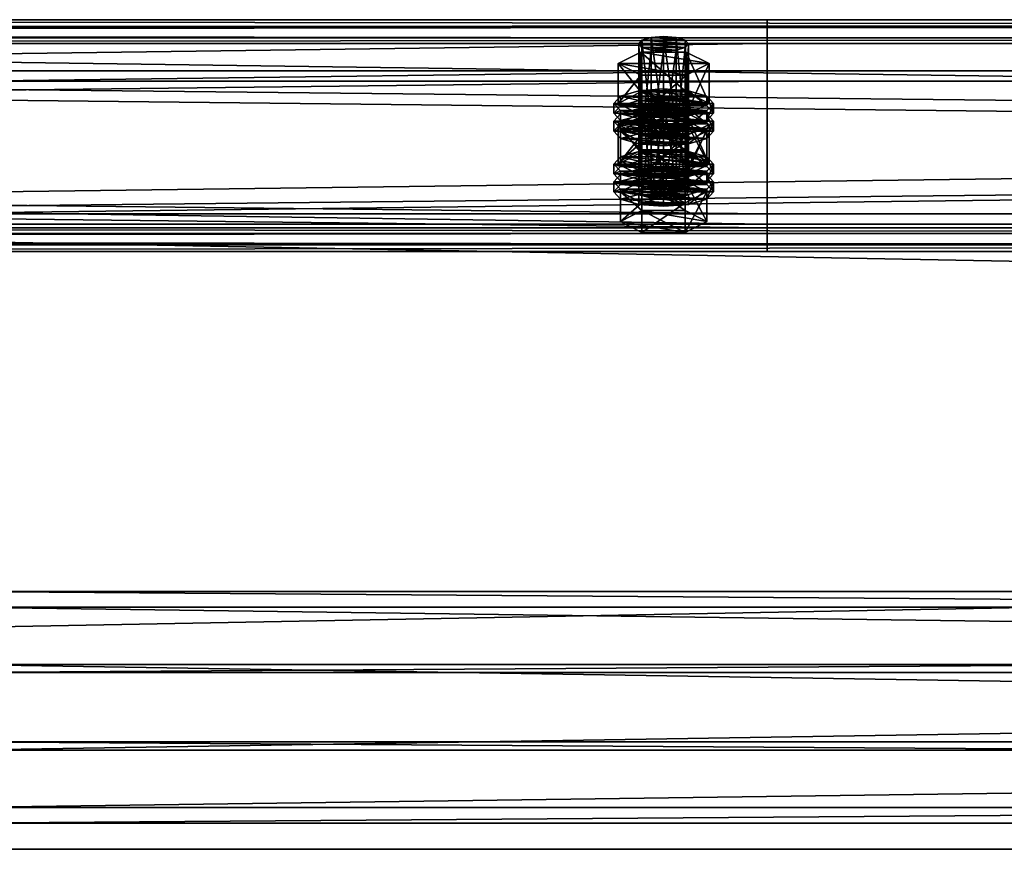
# Model space of a CAD drawing. Header units: millimetres. Extents: x 60485 to 71303, y 100 to 16900.
# Tile 595 of 656: x 63320 to 63557, y 16700 to 16900. Entities that reach past the tile are written whole.
import ezdxf

# ---------------------------------------------------------------- set-up
doc = ezdxf.new("R2010")
doc.units = ezdxf.units.MM
for name, color, linetype in [('1', 7, 'Continuous'), ('13', 7, 'Continuous'), ('4', 7, 'Continuous'), ('9', 7, 'Continuous')]:
    doc.layers.add(name, color=color, linetype=linetype)

msp = doc.modelspace()

# ---------------------------------------------------------------- meshes
at = {"layer": '1', "color": 7}
mesh = msp.add_polyface(dxfattribs=at)
corners = [(70999.99, 16700, 2950), (70999.99, 16700, 0), (60499.99, 16700, 0), (60499.99, 16700, 2950), (70999.99, 16900, 0), (60499.99, 16900, 0), (70999.99, 16900, 2950), (60499.99, 16900, 2950)]
mesh.append_faces([[corners[k] for k in face] for face in [(0, 2, 3, 3), (1, 5, 2, 2), (4, 7, 5, 5), (6, 3, 7, 7), (1, 6, 4, 4), (3, 5, 7, 7)]], dxfattribs={"vtx0": -1, "color": 7})
mesh.append_faces([[corners[k] for k in face] for face in [(0, 1, 2, 2), (1, 4, 5, 5), (4, 6, 7, 7), (6, 0, 3, 3), (1, 0, 6, 6), (3, 2, 5, 5)]], dxfattribs={"vtx2": -1, "vtx3": -1, "color": 7})
at = {"layer": '13', "color": 7}
mesh = msp.add_polyface(dxfattribs=at)
corners = [(63475, 16892.42, 3091.31), (63472, 16892.66, 3092.07), (63472, 16871.62, 3098.51), (63469.8, 16893.3, 3094.17), (63469.8, 16872.26, 3100.61), (63469, 16894.18, 3097.04), (63469, 16873.14, 3103.48), (63469.8, 16895.06, 3099.91), (63469.8, 16874.02, 3106.35), (63472, 16895.7, 3102.01), (63472, 16874.66, 3108.45), (63475, 16895.93, 3102.78), (63475, 16874.9, 3109.22), (63478, 16892.66, 3092.07), (63480.2, 16893.3, 3094.17), (63481, 16894.18, 3097.04), (63480.2, 16895.06, 3099.91), (63478, 16895.7, 3102.01), (63480.48, 16886.62, 3089.42), (63469.52, 16886.62, 3089.42), (63469.52, 16877.06, 3092.35), (63464.03, 16889.4, 3098.51), (63464.03, 16879.83, 3101.43), (63469.52, 16892.18, 3107.59), (63469.52, 16882.61, 3110.52), (63480.48, 16882.61, 3110.52), (63485.97, 16889.4, 3098.51), (63480.48, 16877.06, 3092.35), (63464.61, 16877.29, 3108.48), (63485.39, 16877.29, 3108.48), (63469, 16878.57, 3112.69), (63481, 16878.57, 3112.69), (63475, 16879.04, 3114.22), (63464.61, 16878.08, 3095.69), (63463, 16879.83, 3101.43), (63463, 16877.44, 3102.16), (63464.61, 16881.59, 3107.17), (63464.61, 16879.2, 3107.9), (63469, 16882.87, 3111.37), (63469, 16880.48, 3112.1), (63475, 16883.34, 3112.91), (63475, 16880.95, 3113.64), (63485.39, 16878.08, 3095.69), (63487, 16879.83, 3101.43), (63485.39, 16881.59, 3107.17), (63485.39, 16879.2, 3107.9), (63487, 16877.44, 3102.16), (63475, 16877.8, 3043.49), (63469.8, 16878.68, 3046.36), (63472, 16878.03, 3044.26), (63480.2, 16878.68, 3046.36), (63469, 16879.55, 3049.23), (63481, 16879.55, 3049.23), (63469.8, 16880.43, 3052.1), (63480.2, 16880.43, 3052.1), (63472, 16881.07, 3054.2)]
mesh.append_faces([[corners[k] for k in face] for face in [(5, 8, 6, 6), (7, 10, 8, 8), (9, 12, 10, 10), (13, 1, 0, 0), (9, 17, 11, 11), (19, 22, 20, 20), (21, 24, 22, 22), (23, 25, 24, 24), (18, 21, 19, 19), (30, 31, 32, 32), (34, 37, 35, 35), (36, 39, 37, 37), (38, 41, 39, 39), (47, 48, 49, 49)]], dxfattribs={"vtx0": -1, "color": 7})
mesh.append_faces([[corners[k] for k in face] for face in [(1, 13, 3, 3), (3, 14, 5, 5), (5, 15, 7, 7), (7, 16, 9, 9), (21, 26, 23, 23), (24, 27, 22, 22), (28, 29, 30, 30), (33, 42, 34, 34), (34, 43, 36, 36), (36, 44, 38, 38), (41, 45, 39, 39), (39, 45, 37, 37), (37, 46, 35, 35), (48, 50, 51, 51), (51, 52, 53, 53), (53, 54, 55, 55)]], dxfattribs={"vtx0": -1, "vtx1": -1, "color": 7})
mesh.append_faces([[corners[k] for k in face] for face in [(0, 1, 2, 2), (1, 3, 4, 4), (3, 5, 6, 6), (5, 7, 8, 8), (7, 9, 10, 10), (9, 11, 12, 12), (18, 19, 20, 20), (19, 21, 22, 22), (21, 23, 24, 24), (33, 34, 35, 35), (34, 36, 37, 37), (36, 38, 39, 39), (38, 40, 41, 41)]], dxfattribs={"vtx2": -1, "vtx3": -1, "color": 7})
mesh = msp.add_polyface(dxfattribs=at)
corners = [(63481, 16894.18, 3097.04), (63480.2, 16893.3, 3094.17), (63480.2, 16872.26, 3100.61), (63481, 16873.14, 3103.48), (63478, 16892.66, 3092.07), (63478, 16871.62, 3098.51), (63475, 16892.42, 3091.31), (63475, 16871.39, 3097.74), (63475, 16895.93, 3102.78), (63478, 16895.7, 3102.01), (63478, 16874.66, 3108.45), (63475, 16874.9, 3109.22), (63480.2, 16895.06, 3099.91), (63480.2, 16874.02, 3106.35), (63469.8, 16893.3, 3094.17), (63469, 16894.18, 3097.04), (63469.8, 16895.06, 3099.91), (63472, 16895.7, 3102.01), (63485.97, 16889.4, 3098.51), (63480.48, 16886.62, 3089.42), (63480.48, 16877.06, 3092.35), (63485.97, 16879.83, 3101.43), (63469.52, 16877.06, 3092.35), (63469.52, 16892.18, 3107.59), (63480.48, 16892.18, 3107.59), (63480.48, 16882.61, 3110.52), (63464.03, 16889.4, 3098.51), (63469.52, 16882.61, 3110.52), (63469, 16878.57, 3112.69), (63485.39, 16877.29, 3108.48), (63481, 16878.57, 3112.69), (63475, 16883.34, 3112.91), (63481, 16882.87, 3111.37), (63481, 16880.48, 3112.1), (63475, 16880.95, 3113.64), (63485.39, 16881.59, 3107.17), (63485.39, 16879.2, 3107.9), (63487, 16879.83, 3101.43), (63487, 16877.44, 3102.16), (63463, 16879.83, 3101.43), (63485.39, 16878.08, 3095.69), (63464.61, 16881.59, 3107.17), (63469, 16882.87, 3111.37), (63464.61, 16879.2, 3107.9), (63469.8, 16878.68, 3046.36), (63475, 16877.8, 3043.49), (63478, 16878.03, 3044.26), (63480.2, 16878.68, 3046.36), (63469, 16879.55, 3049.23), (63481, 16879.55, 3049.23), (63469.8, 16880.43, 3052.1), (63480.2, 16880.43, 3052.1), (63472, 16881.07, 3054.2), (63478, 16881.07, 3054.2), (63475, 16881.31, 3054.97)]
mesh.append_faces([[corners[k] for k in face] for face in [(0, 2, 3, 3), (8, 10, 11, 11), (9, 13, 10, 10), (12, 3, 13, 13), (18, 20, 21, 21), (19, 22, 20, 20), (24, 21, 25, 25), (23, 18, 24, 24), (21, 27, 25, 25), (31, 33, 34, 34), (32, 36, 33, 33), (35, 38, 36, 36), (42, 32, 31, 31), (36, 34, 33, 33), (52, 53, 54, 54)]], dxfattribs={"vtx0": -1, "color": 7})
mesh.append_faces([[corners[k] for k in face] for face in [(14, 4, 1, 1), (15, 1, 0, 0), (16, 0, 12, 12), (17, 12, 9, 9), (26, 19, 18, 18), (27, 21, 20, 20), (28, 29, 30, 30), (39, 40, 37, 37), (41, 37, 35, 35), (42, 35, 32, 32), (43, 36, 38, 38), (44, 45, 46, 46), (44, 46, 47, 47), (48, 47, 49, 49), (50, 49, 51, 51), (52, 51, 53, 53)]], dxfattribs={"vtx0": -1, "vtx2": -1, "vtx3": -1, "color": 7})
mesh.append_faces([[corners[k] for k in face] for face in [(0, 1, 2, 2), (1, 4, 5, 5), (4, 6, 7, 7), (8, 9, 10, 10), (9, 12, 13, 13), (12, 0, 3, 3), (18, 19, 20, 20), (23, 24, 25, 25), (24, 18, 21, 21), (31, 32, 33, 33), (32, 35, 36, 36), (35, 37, 38, 38)]], dxfattribs={"vtx2": -1, "vtx3": -1, "color": 7})
mesh = msp.add_polyface(dxfattribs=at)
corners = [(63475, 16892.42, 3091.31), (63472, 16871.62, 3098.51), (63475, 16871.39, 3097.74), (63472, 16892.66, 3092.07), (63469.8, 16872.26, 3100.61), (63469.8, 16893.3, 3094.17), (63469, 16873.14, 3103.48), (63475, 16874.9, 3109.22), (63480.2, 16874.02, 3106.35), (63472, 16874.66, 3108.45), (63481, 16873.14, 3103.48), (63469.8, 16874.02, 3106.35), (63480.2, 16872.26, 3100.61), (63478, 16871.62, 3098.51), (63464.61, 16873.14, 3103.48), (63469.8, 16875.77, 3112.08), (63469.8, 16868.6, 3114.28), (63480.2, 16870.51, 3094.87), (63469.8, 16870.51, 3094.87), (63464.03, 16879.83, 3101.43), (63480.48, 16877.06, 3092.35), (63469.52, 16877.06, 3092.35), (63475, 16872.02, 3091.27), (63469, 16872.49, 3092.81), (63469, 16870.1, 3093.54), (63464.61, 16873.78, 3097.01), (63464.61, 16871.39, 3097.74), (63463, 16875.53, 3102.75), (63463, 16873.14, 3103.48), (63464.61, 16877.29, 3108.48), (63464.61, 16874.9, 3109.22), (63469, 16878.57, 3112.69), (63469, 16876.18, 3113.42), (63475, 16879.04, 3114.22), (63475, 16876.65, 3114.95), (63481, 16872.49, 3092.81), (63485.39, 16873.78, 3097.01), (63487, 16875.53, 3102.75), (63485.39, 16874.9, 3109.22), (63487, 16873.14, 3103.48), (63485.39, 16871.39, 3097.74), (63475, 16876.32, 3089.96), (63469, 16876.8, 3091.49), (63469, 16874.4, 3092.22), (63475, 16873.93, 3090.69), (63464.61, 16878.08, 3095.69), (63464.61, 16875.69, 3096.42), (63463, 16877.44, 3102.16), (63481, 16876.8, 3091.49), (63485.39, 16875.69, 3096.42), (63481, 16874.4, 3092.22), (63472, 16881.07, 3054.2), (63475, 16881.31, 3054.97), (63475, 16860.27, 3061.4), (63464.03, 16874.77, 3050.69), (63469.52, 16877.55, 3059.78), (63469.52, 16867.99, 3062.7), (63480.48, 16871.99, 3041.61), (63469.52, 16871.99, 3041.61)]
mesh.append_faces([[corners[k] for k in face] for face in [(0, 1, 2, 2), (3, 4, 1, 1), (5, 6, 4, 4), (1, 13, 2, 2), (17, 14, 18, 18), (19, 20, 21, 21), (23, 26, 24, 24), (25, 28, 26, 26), (27, 30, 28, 28), (29, 32, 30, 30), (31, 34, 32, 32), (41, 43, 44, 44), (42, 46, 43, 43), (45, 47, 46, 46), (57, 54, 58, 58)]], dxfattribs={"vtx0": -1, "color": 7})
mesh.append_faces([[corners[k] for k in face] for face in [(7, 8, 9, 9), (9, 10, 11, 11), (11, 10, 6, 6), (6, 12, 4, 4), (4, 13, 1, 1), (14, 17, 15, 15), (23, 35, 25, 25), (25, 36, 27, 27), (27, 37, 29, 29), (34, 38, 32, 32), (32, 38, 30, 30), (30, 39, 28, 28), (28, 40, 26, 26), (42, 48, 45, 45), (47, 49, 46, 46), (46, 50, 43, 43), (54, 57, 55, 55)]], dxfattribs={"vtx0": -1, "vtx1": -1, "color": 7})
mesh.append_faces([[corners[k] for k in face] for face in [(14, 15, 16, 16), (22, 23, 24, 24), (23, 25, 26, 26), (25, 27, 28, 28), (27, 29, 30, 30), (29, 31, 32, 32), (31, 33, 34, 34), (41, 42, 43, 43), (42, 45, 46, 46), (51, 52, 53, 53), (54, 55, 56, 56)]], dxfattribs={"vtx2": -1, "vtx3": -1, "color": 7})
mesh = msp.add_polyface(dxfattribs=at)
corners = [(63480.2, 16893.3, 3094.17), (63478, 16871.62, 3098.51), (63480.2, 16872.26, 3100.61), (63478, 16892.66, 3092.07), (63475, 16871.39, 3097.74), (63480.2, 16874.02, 3106.35), (63475, 16874.9, 3109.22), (63478, 16874.66, 3108.45), (63472, 16874.66, 3108.45), (63481, 16873.14, 3103.48), (63469, 16873.14, 3103.48), (63469.8, 16872.26, 3100.61), (63469.8, 16875.77, 3112.08), (63480.2, 16875.77, 3112.08), (63480.2, 16868.6, 3114.28), (63480.2, 16870.51, 3094.87), (63485.39, 16873.14, 3103.48), (63487, 16875.53, 3102.75), (63485.39, 16873.78, 3097.01), (63485.39, 16871.39, 3097.74), (63487, 16873.14, 3103.48), (63481, 16872.49, 3092.81), (63481, 16870.1, 3093.54), (63475, 16872.02, 3091.27), (63475, 16869.63, 3092), (63475, 16879.04, 3114.22), (63481, 16878.57, 3112.69), (63481, 16876.18, 3113.42), (63475, 16876.65, 3114.95), (63485.39, 16877.29, 3108.48), (63485.39, 16874.9, 3109.22), (63469, 16872.49, 3092.81), (63464.61, 16873.78, 3097.01), (63463, 16875.53, 3102.75), (63464.61, 16877.29, 3108.48), (63464.61, 16874.9, 3109.22), (63463, 16873.14, 3103.48), (63464.61, 16871.39, 3097.74), (63487, 16879.83, 3101.43), (63485.39, 16878.08, 3095.69), (63485.39, 16875.69, 3096.42), (63487, 16877.44, 3102.16), (63481, 16876.8, 3091.49), (63481, 16874.4, 3092.22), (63475, 16876.32, 3089.96), (63475, 16873.93, 3090.69), (63469, 16876.8, 3091.49), (63464.61, 16878.08, 3095.69), (63463, 16877.44, 3102.16), (63464.61, 16875.69, 3096.42), (63469, 16874.4, 3092.22), (63469.52, 16877.55, 3059.78), (63480.48, 16877.55, 3059.78), (63480.48, 16867.99, 3062.7), (63485.97, 16874.77, 3050.69), (63485.97, 16865.21, 3053.62), (63480.48, 16871.99, 3041.61)]
mesh.append_faces([[corners[k] for k in face] for face in [(0, 1, 2, 2), (3, 4, 1, 1), (5, 6, 7, 7), (12, 16, 13, 13), (17, 19, 20, 20), (18, 22, 19, 19), (25, 27, 28, 28), (26, 30, 27, 27), (29, 20, 30, 30), (21, 31, 23, 23), (30, 28, 27, 27), (38, 40, 41, 41), (39, 43, 40, 40), (42, 45, 43, 43), (42, 46, 44, 44), (50, 43, 45, 45), (51, 54, 52, 52)]], dxfattribs={"vtx0": -1, "color": 7})
mesh.append_faces([[corners[k] for k in face] for face in [(8, 5, 9, 9), (10, 9, 2, 2), (11, 2, 1, 1), (12, 15, 16, 16), (32, 21, 18, 18), (33, 18, 17, 17), (34, 17, 29, 29), (35, 30, 20, 20), (36, 20, 19, 19), (37, 19, 22, 22), (47, 42, 39, 39), (48, 41, 40, 40), (49, 40, 43, 43), (51, 56, 54, 54)]], dxfattribs={"vtx0": -1, "vtx2": -1, "vtx3": -1, "color": 7})
mesh.append_faces([[corners[k] for k in face] for face in [(12, 13, 14, 14), (17, 18, 19, 19), (18, 21, 22, 22), (21, 23, 24, 24), (25, 26, 27, 27), (26, 29, 30, 30), (29, 17, 20, 20), (38, 39, 40, 40), (39, 42, 43, 43), (42, 44, 45, 45), (51, 52, 53, 53), (52, 54, 55, 55)]], dxfattribs={"vtx2": -1, "vtx3": -1, "color": 7})
mesh = msp.add_polyface(dxfattribs=at)
corners = [(63485.39, 16873.14, 3103.48), (63480.2, 16870.51, 3094.87), (63480.2, 16863.34, 3097.07), (63485.39, 16865.97, 3105.67), (63469.8, 16863.34, 3097.07), (63480.2, 16875.77, 3112.08), (63480.2, 16868.6, 3114.28), (63469.8, 16868.6, 3114.28), (63481, 16872.49, 3092.81), (63475, 16869.63, 3092), (63481, 16870.1, 3093.54), (63481, 16879.55, 3049.23), (63480.2, 16878.68, 3046.36), (63480.2, 16857.64, 3052.8), (63481, 16858.52, 3055.67), (63478, 16878.03, 3044.26), (63478, 16857, 3050.7), (63475, 16877.8, 3043.49), (63475, 16856.76, 3049.93), (63475, 16881.31, 3054.97), (63478, 16881.07, 3054.2), (63478, 16860.04, 3060.63), (63475, 16860.27, 3061.4), (63480.2, 16880.43, 3052.1), (63480.2, 16859.39, 3058.53), (63485.97, 16874.77, 3050.69), (63480.48, 16871.99, 3041.61), (63480.48, 16862.43, 3044.53), (63485.97, 16865.21, 3053.62), (63469.52, 16862.43, 3044.53), (63480.48, 16877.55, 3059.78), (63480.48, 16867.99, 3062.7), (63469.52, 16867.99, 3062.7), (63475, 16864.42, 3066.41), (63481, 16863.95, 3064.87), (63481, 16861.56, 3065.6), (63469, 16863.95, 3064.87), (63485.39, 16862.66, 3060.67), (63487, 16865.21, 3053.62), (63485.39, 16863.45, 3047.88), (63485.39, 16861.06, 3048.61), (63487, 16862.82, 3054.35), (63475, 16868.72, 3065.09), (63481, 16868.25, 3063.56), (63481, 16865.86, 3064.29), (63475, 16866.33, 3065.82), (63485.39, 16866.96, 3059.36), (63485.39, 16864.57, 3060.09), (63464.61, 16863.45, 3047.88), (63481, 16862.17, 3043.68), (63463, 16865.21, 3053.62), (63464.61, 16866.96, 3059.36), (63469, 16868.25, 3063.56), (63464.61, 16864.57, 3060.09)]
mesh.append_faces([[corners[k] for k in face] for face in [(0, 2, 3, 3), (1, 4, 2, 2), (5, 3, 6, 6), (3, 7, 6, 6), (8, 9, 10, 10), (11, 13, 14, 14), (12, 16, 13, 13), (19, 21, 22, 22), (20, 24, 21, 21), (23, 14, 24, 24), (25, 27, 28, 28), (26, 29, 27, 27), (30, 28, 31, 31), (28, 32, 31, 31), (36, 34, 33, 33), (38, 40, 41, 41), (42, 44, 45, 45), (43, 47, 44, 44), (46, 41, 47, 47), (52, 43, 42, 42), (47, 45, 44, 44)]], dxfattribs={"vtx0": -1, "color": 7})
mesh.append_faces([[corners[k] for k in face] for face in [(7, 3, 2, 2), (32, 28, 27, 27), (36, 37, 34, 34), (48, 49, 39, 39), (50, 39, 38, 38), (51, 38, 46, 46), (52, 46, 43, 43), (53, 47, 41, 41)]], dxfattribs={"vtx0": -1, "vtx2": -1, "vtx3": -1, "color": 7})
mesh.append_faces([[corners[k] for k in face] for face in [(0, 1, 2, 2), (5, 0, 3, 3), (11, 12, 13, 13), (12, 15, 16, 16), (15, 17, 18, 18), (19, 20, 21, 21), (20, 23, 24, 24), (23, 11, 14, 14), (25, 26, 27, 27), (33, 34, 35, 35), (38, 39, 40, 40), (42, 43, 44, 44), (43, 46, 47, 47), (46, 38, 41, 41)]], dxfattribs={"vtx2": -1, "vtx3": -1, "color": 7})
mesh = msp.add_polyface(dxfattribs=at)
corners = [(63480.2, 16870.51, 3094.87), (63469.8, 16870.51, 3094.87), (63469.8, 16863.34, 3097.07), (63464.61, 16873.14, 3103.48), (63464.61, 16865.97, 3105.67), (63469.8, 16868.6, 3114.28), (63469.8, 16875.77, 3112.08), (63480.2, 16868.6, 3114.28), (63480.2, 16863.34, 3097.07), (63475, 16872.02, 3091.27), (63469, 16870.1, 3093.54), (63475, 16869.63, 3092), (63464.61, 16871.39, 3097.74), (63481, 16870.1, 3093.54), (63475, 16877.8, 3043.49), (63472, 16878.03, 3044.26), (63472, 16857, 3050.7), (63469.8, 16878.68, 3046.36), (63469.8, 16857.64, 3052.8), (63469, 16879.55, 3049.23), (63469, 16858.52, 3055.67), (63469.8, 16880.43, 3052.1), (63469.8, 16859.39, 3058.53), (63472, 16881.07, 3054.2), (63472, 16860.04, 3060.63), (63475, 16860.27, 3061.4), (63480.48, 16871.99, 3041.61), (63469.52, 16871.99, 3041.61), (63469.52, 16862.43, 3044.53), (63464.03, 16874.77, 3050.69), (63464.03, 16865.21, 3053.62), (63469.52, 16867.99, 3062.7), (63469.52, 16877.55, 3059.78), (63480.48, 16867.99, 3062.7), (63480.48, 16862.43, 3044.53), (63464.61, 16862.66, 3060.67), (63469, 16863.95, 3064.87), (63469, 16861.56, 3065.6), (63475, 16864.42, 3066.41), (63475, 16862.03, 3067.14), (63485.39, 16862.66, 3060.67), (63464.61, 16863.45, 3047.88), (63463, 16865.21, 3053.62), (63463, 16862.82, 3054.35), (63464.61, 16866.96, 3059.36), (63464.61, 16864.57, 3060.09), (63469, 16868.25, 3063.56), (63469, 16865.86, 3064.29), (63475, 16868.72, 3065.09), (63475, 16866.33, 3065.82), (63469, 16862.17, 3043.68), (63481, 16862.17, 3043.68), (63485.39, 16863.45, 3047.88), (63487, 16865.21, 3053.62), (63485.39, 16866.96, 3059.36), (63485.39, 16864.57, 3060.09), (63487, 16862.82, 3054.35)]
mesh.append_faces([[corners[k] for k in face] for face in [(1, 4, 2, 2), (3, 5, 4, 4), (6, 7, 5, 5), (4, 8, 2, 2), (9, 10, 11, 11), (10, 13, 11, 11), (17, 20, 18, 18), (19, 22, 20, 20), (21, 24, 22, 22), (23, 25, 24, 24), (27, 30, 28, 28), (29, 31, 30, 30), (32, 33, 31, 31), (30, 34, 28, 28), (42, 45, 43, 43), (44, 47, 45, 45), (46, 49, 47, 47)]], dxfattribs={"vtx0": -1, "color": 7})
mesh.append_faces([[corners[k] for k in face] for face in [(5, 8, 4, 4), (12, 13, 10, 10), (31, 34, 30, 30), (35, 40, 36, 36), (50, 51, 41, 41), (41, 52, 42, 42), (42, 53, 44, 44), (44, 54, 46, 46), (49, 55, 47, 47), (47, 55, 45, 45), (45, 56, 43, 43)]], dxfattribs={"vtx0": -1, "vtx1": -1, "color": 7})
mesh.append_faces([[corners[k] for k in face] for face in [(0, 1, 2, 2), (1, 3, 4, 4), (14, 15, 16, 16), (15, 17, 18, 18), (17, 19, 20, 20), (19, 21, 22, 22), (21, 23, 24, 24), (26, 27, 28, 28), (27, 29, 30, 30), (35, 36, 37, 37), (36, 38, 39, 39), (41, 42, 43, 43), (42, 44, 45, 45), (44, 46, 47, 47), (46, 48, 49, 49)]], dxfattribs={"vtx2": -1, "vtx3": -1, "color": 7})
mesh = msp.add_polyface(dxfattribs=at)
corners = [(63475, 16877.8, 3043.49), (63472, 16857, 3050.7), (63475, 16856.76, 3049.93), (63472, 16878.03, 3044.26), (63469.8, 16857.64, 3052.8), (63475, 16860.27, 3061.4), (63480.2, 16859.39, 3058.53), (63472, 16860.04, 3060.63), (63481, 16858.52, 3055.67), (63469.8, 16859.39, 3058.53), (63480.2, 16857.64, 3052.8), (63469, 16858.52, 3055.67), (63478, 16857, 3050.7), (63480.2, 16855.88, 3047.06), (63469.8, 16855.88, 3047.06), (63469.8, 16848.71, 3049.25), (63464.61, 16858.52, 3055.67), (63464.61, 16851.34, 3057.86), (63469.8, 16861.15, 3064.27), (63469.8, 16853.98, 3066.47), (63480.2, 16853.98, 3066.47), (63480.2, 16848.71, 3049.25), (63475, 16857.4, 3043.46), (63469, 16857.87, 3045), (63469, 16855.48, 3045.73), (63475, 16855.01, 3044.19), (63464.61, 16859.15, 3049.2), (63464.61, 16856.76, 3049.93), (63463, 16860.91, 3054.93), (63463, 16858.52, 3055.67), (63464.61, 16862.66, 3060.67), (63464.61, 16860.27, 3061.4), (63469, 16861.56, 3065.6), (63469, 16863.95, 3064.87), (63475, 16862.03, 3067.14), (63481, 16857.87, 3045), (63485.39, 16859.15, 3049.2), (63487, 16860.91, 3054.93), (63485.39, 16860.27, 3061.4), (63487, 16858.52, 3055.67), (63485.39, 16856.76, 3049.93), (63481, 16855.48, 3045.73), (63475, 16861.7, 3042.14), (63469, 16862.17, 3043.68), (63469, 16859.78, 3044.41), (63475, 16859.31, 3042.87), (63464.61, 16863.45, 3047.88), (63464.61, 16861.06, 3048.61), (63463, 16862.82, 3054.35), (63485.39, 16861.06, 3048.61), (63481, 16859.78, 3044.41)]
mesh.append_faces([[corners[k] for k in face] for face in [(0, 1, 2, 2), (3, 4, 1, 1), (4, 2, 1, 1), (14, 17, 15, 15), (16, 19, 17, 17), (18, 20, 19, 19), (13, 16, 14, 14), (17, 21, 15, 15), (22, 24, 25, 25), (23, 27, 24, 24), (26, 29, 27, 27), (28, 31, 29, 29), (30, 32, 31, 31), (33, 34, 32, 32), (42, 44, 45, 45), (43, 47, 44, 44), (46, 48, 47, 47)]], dxfattribs={"vtx0": -1, "color": 7})
mesh.append_faces([[corners[k] for k in face] for face in [(5, 6, 7, 7), (7, 8, 9, 9), (9, 10, 11, 11), (11, 10, 4, 4), (16, 13, 18, 18), (19, 21, 17, 17), (23, 35, 26, 26), (26, 36, 28, 28), (28, 37, 30, 30), (34, 38, 32, 32), (32, 38, 31, 31), (31, 39, 29, 29), (29, 40, 27, 27), (27, 41, 24, 24), (48, 49, 47, 47), (47, 50, 44, 44)]], dxfattribs={"vtx0": -1, "vtx1": -1, "color": 7})
mesh.append_faces([[corners[k] for k in face] for face in [(4, 12, 2, 2)]], dxfattribs={"vtx0": -1, "vtx2": -1, "vtx3": -1, "color": 7})
mesh.append_faces([[corners[k] for k in face] for face in [(13, 14, 15, 15), (14, 16, 17, 17), (16, 18, 19, 19), (22, 23, 24, 24), (23, 26, 27, 27), (26, 28, 29, 29), (28, 30, 31, 31), (42, 43, 44, 44), (43, 46, 47, 47)]], dxfattribs={"vtx2": -1, "vtx3": -1, "color": 7})
mesh = msp.add_polyface(dxfattribs=at)
corners = [(63478, 16878.03, 3044.26), (63475, 16856.76, 3049.93), (63478, 16857, 3050.7), (63480.2, 16859.39, 3058.53), (63475, 16860.27, 3061.4), (63478, 16860.04, 3060.63), (63472, 16860.04, 3060.63), (63481, 16858.52, 3055.67), (63469.8, 16859.39, 3058.53), (63480.2, 16857.64, 3052.8), (63469.8, 16857.64, 3052.8), (63485.39, 16858.52, 3055.67), (63480.2, 16855.88, 3047.06), (63480.2, 16848.71, 3049.25), (63485.39, 16851.34, 3057.86), (63469.8, 16848.71, 3049.25), (63469.8, 16861.15, 3064.27), (63480.2, 16861.15, 3064.27), (63480.2, 16853.98, 3066.47), (63469.8, 16853.98, 3066.47), (63487, 16860.91, 3054.93), (63485.39, 16859.15, 3049.2), (63485.39, 16856.76, 3049.93), (63487, 16858.52, 3055.67), (63481, 16857.87, 3045), (63481, 16855.48, 3045.73), (63475, 16857.4, 3043.46), (63475, 16855.01, 3044.19), (63475, 16864.42, 3066.41), (63481, 16861.56, 3065.6), (63475, 16862.03, 3067.14), (63481, 16863.95, 3064.87), (63485.39, 16862.66, 3060.67), (63485.39, 16860.27, 3061.4), (63469, 16857.87, 3045), (63464.61, 16859.15, 3049.2), (63463, 16860.91, 3054.93), (63464.61, 16862.66, 3060.67), (63464.61, 16860.27, 3061.4), (63463, 16858.52, 3055.67), (63464.61, 16856.76, 3049.93), (63469, 16855.48, 3045.73), (63485.39, 16863.45, 3047.88), (63481, 16862.17, 3043.68), (63481, 16859.78, 3044.41), (63485.39, 16861.06, 3048.61), (63475, 16861.7, 3042.14), (63475, 16859.31, 3042.87), (63469, 16862.17, 3043.68), (63463, 16862.82, 3054.35), (63487, 16862.82, 3054.35), (63464.61, 16861.06, 3048.61), (63469, 16859.78, 3044.41)]
mesh.append_faces([[corners[k] for k in face] for face in [(0, 1, 2, 2), (3, 4, 5, 5), (11, 13, 14, 14), (12, 15, 13, 13), (17, 14, 18, 18), (16, 11, 17, 17), (14, 19, 18, 18), (20, 22, 23, 23), (21, 25, 22, 22), (24, 27, 25, 25), (28, 29, 30, 30), (31, 33, 29, 29), (32, 23, 33, 33), (24, 34, 26, 26), (33, 30, 29, 29), (41, 25, 27, 27), (42, 44, 45, 45), (43, 47, 44, 44), (43, 48, 46, 46), (52, 44, 47, 47)]], dxfattribs={"vtx0": -1, "color": 7})
mesh.append_faces([[corners[k] for k in face] for face in [(6, 3, 7, 7), (8, 7, 9, 9), (10, 9, 2, 2), (16, 12, 11, 11), (19, 14, 13, 13), (35, 24, 21, 21), (36, 21, 20, 20), (37, 20, 32, 32), (38, 33, 23, 23), (39, 23, 22, 22), (40, 22, 25, 25), (49, 50, 45, 45), (51, 45, 44, 44)]], dxfattribs={"vtx0": -1, "vtx2": -1, "vtx3": -1, "color": 7})
mesh.append_faces([[corners[k] for k in face] for face in [(11, 12, 13, 13), (16, 17, 18, 18), (17, 11, 14, 14), (20, 21, 22, 22), (21, 24, 25, 25), (24, 26, 27, 27), (31, 32, 33, 33), (32, 20, 23, 23), (42, 43, 44, 44), (43, 46, 47, 47)]], dxfattribs={"vtx2": -1, "vtx3": -1, "color": 7})
at = {"layer": '4', "color": 171}
mesh = msp.add_polyface(dxfattribs=at)
corners = [(65695, 16742.6, 2979.21), (65695, 16710.09, 2989.15), (63305, 16710.09, 2989.15), (63305, 16742.6, 2979.21), (65695, 16725.87, 3040.79), (63305, 16725.87, 3040.79), (65695, 16758.39, 3030.85), (63305, 16758.39, 3030.85), (65695, 16744.59, 2975.46), (65695, 16762.13, 3032.84), (63305, 16762.13, 3032.84), (63305, 16744.59, 2975.46), (65695, 16723.88, 3044.54), (63305, 16723.88, 3044.54), (65695, 16706.34, 2987.16), (63305, 16706.34, 2987.16)]
mesh.append_faces([[corners[k] for k in face] for face in [(0, 2, 3, 3), (1, 5, 2, 2), (4, 7, 5, 5), (6, 3, 7, 7), (8, 10, 11, 11), (9, 13, 10, 10), (12, 15, 13, 13), (14, 11, 15, 15)]], dxfattribs={"vtx0": -1, "color": 171})
mesh.append_faces([[corners[k] for k in face] for face in [(9, 6, 12, 12), (6, 8, 0, 0), (0, 8, 1, 1), (12, 4, 14, 14), (4, 12, 6, 6), (14, 1, 8, 8), (3, 10, 7, 7), (15, 2, 13, 13)]], dxfattribs={"vtx0": -1, "vtx1": -1, "color": 171})
mesh.append_faces([[corners[k] for k in face] for face in [(6, 9, 8, 8), (14, 4, 1, 1), (11, 3, 2, 2), (3, 11, 10, 10), (7, 10, 13, 13), (2, 15, 11, 11), (13, 2, 5, 5), (13, 5, 7, 7)]], dxfattribs={"vtx0": -1, "vtx2": -1, "vtx3": -1, "color": 171})
mesh.append_faces([[corners[k] for k in face] for face in [(0, 1, 2, 2), (1, 4, 5, 5), (4, 6, 7, 7), (6, 0, 3, 3), (8, 9, 10, 10), (9, 12, 13, 13), (12, 14, 15, 15), (14, 8, 11, 11)]], dxfattribs={"vtx2": -1, "vtx3": -1, "color": 171})
at = {"layer": '9', "color": 243}
mesh = msp.add_polyface(dxfattribs=at)
corners = [(60500, 16895.61, 3007.72), (60500, 16850.67, 3021.46), (63500, 16850.67, 3021.46), (63500, 16895.61, 3007.72), (60500, 16885.18, 3134.3), (63500, 16885.18, 3134.3), (60500, 16849.8, 3145.13), (63500, 16849.8, 3145.13), (60500, 16846, 3132.7), (63500, 16846, 3132.7), (60500, 16844.09, 3133.28), (63500, 16844.09, 3133.28), (60500, 16848.48, 3147.62), (63500, 16848.48, 3147.62), (60500, 16887.68, 3135.63), (63500, 16887.68, 3135.63), (60500, 16853.17, 3022.79), (63500, 16853.17, 3022.79), (60500, 16894.29, 3010.21), (63500, 16894.29, 3010.21), (60500, 16898.09, 3022.65), (63500, 16898.09, 3022.65), (60500, 16900, 3022.06), (63500, 16900, 3022.06)]
mesh.append_faces([[corners[k] for k in face] for face in [(0, 2, 3, 3), (1, 5, 2, 2), (4, 7, 5, 5), (6, 9, 7, 7), (8, 11, 9, 9), (10, 13, 11, 11), (12, 15, 13, 13), (14, 17, 15, 15), (16, 19, 17, 17), (18, 21, 19, 19), (20, 23, 21, 21), (22, 3, 23, 23), (6, 10, 8, 8), (20, 0, 22, 22), (13, 9, 11, 11), (3, 21, 23, 23)]], dxfattribs={"vtx0": -1, "color": 243})
mesh.append_faces([[corners[k] for k in face] for face in [(12, 6, 14, 14), (14, 1, 16, 16), (16, 0, 18, 18), (18, 0, 20, 20), (2, 19, 3, 3), (19, 2, 17, 17), (17, 2, 15, 15), (15, 5, 13, 13), (21, 3, 19, 19)]], dxfattribs={"vtx0": -1, "vtx1": -1, "color": 243})
mesh.append_faces([[corners[k] for k in face] for face in [(6, 12, 10, 10), (14, 6, 4, 4), (14, 4, 1, 1), (16, 1, 0, 0), (15, 2, 5, 5), (13, 5, 7, 7), (13, 7, 9, 9)]], dxfattribs={"vtx0": -1, "vtx2": -1, "vtx3": -1, "color": 243})
mesh.append_faces([[corners[k] for k in face] for face in [(0, 1, 2, 2), (1, 4, 5, 5), (4, 6, 7, 7), (6, 8, 9, 9), (8, 10, 11, 11), (10, 12, 13, 13), (12, 14, 15, 15), (14, 16, 17, 17), (16, 18, 19, 19), (18, 20, 21, 21), (20, 22, 23, 23), (22, 0, 3, 3)]], dxfattribs={"vtx2": -1, "vtx3": -1, "color": 243})
mesh = msp.add_polyface(dxfattribs=at)
corners = [(62900, 16895.61, 3007.72), (62900, 16850.67, 3021.46), (66100, 16850.67, 3021.46), (66100, 16895.61, 3007.72), (62900, 16885.18, 3134.3), (66100, 16885.18, 3134.3), (62900, 16849.8, 3145.13), (66100, 16849.8, 3145.13), (62900, 16846, 3132.7), (66100, 16846, 3132.7), (62900, 16844.09, 3133.28), (66100, 16844.09, 3133.28), (62900, 16848.48, 3147.62), (66100, 16848.48, 3147.62), (62900, 16887.68, 3135.63), (66100, 16887.68, 3135.63), (62900, 16853.17, 3022.79), (66100, 16853.17, 3022.79), (62900, 16894.29, 3010.21), (66100, 16894.29, 3010.21), (62900, 16898.09, 3022.65), (66100, 16898.09, 3022.65), (62900, 16900, 3022.06), (66100, 16900, 3022.06)]
mesh.append_faces([[corners[k] for k in face] for face in [(0, 2, 3, 3), (1, 5, 2, 2), (4, 7, 5, 5), (6, 9, 7, 7), (8, 11, 9, 9), (10, 13, 11, 11), (12, 15, 13, 13), (14, 17, 15, 15), (16, 19, 17, 17), (18, 21, 19, 19), (20, 23, 21, 21), (22, 3, 23, 23), (6, 10, 8, 8), (20, 0, 22, 22), (13, 9, 11, 11), (3, 21, 23, 23)]], dxfattribs={"vtx0": -1, "color": 243})
mesh.append_faces([[corners[k] for k in face] for face in [(12, 6, 14, 14), (14, 1, 16, 16), (16, 0, 18, 18), (18, 0, 20, 20), (2, 19, 3, 3), (19, 2, 17, 17), (17, 2, 15, 15), (15, 5, 13, 13), (21, 3, 19, 19)]], dxfattribs={"vtx0": -1, "vtx1": -1, "color": 243})
mesh.append_faces([[corners[k] for k in face] for face in [(6, 12, 10, 10), (14, 6, 4, 4), (14, 4, 1, 1), (16, 1, 0, 0), (15, 2, 5, 5), (13, 5, 7, 7), (13, 7, 9, 9)]], dxfattribs={"vtx0": -1, "vtx2": -1, "vtx3": -1, "color": 243})
mesh.append_faces([[corners[k] for k in face] for face in [(0, 1, 2, 2), (1, 4, 5, 5), (4, 6, 7, 7), (6, 8, 9, 9), (8, 10, 11, 11), (10, 12, 13, 13), (12, 14, 15, 15), (14, 16, 17, 17), (16, 18, 19, 19), (18, 20, 21, 21), (20, 22, 23, 23), (22, 0, 3, 3)]], dxfattribs={"vtx2": -1, "vtx3": -1, "color": 243})

doc.saveas('drawing.dxf')
